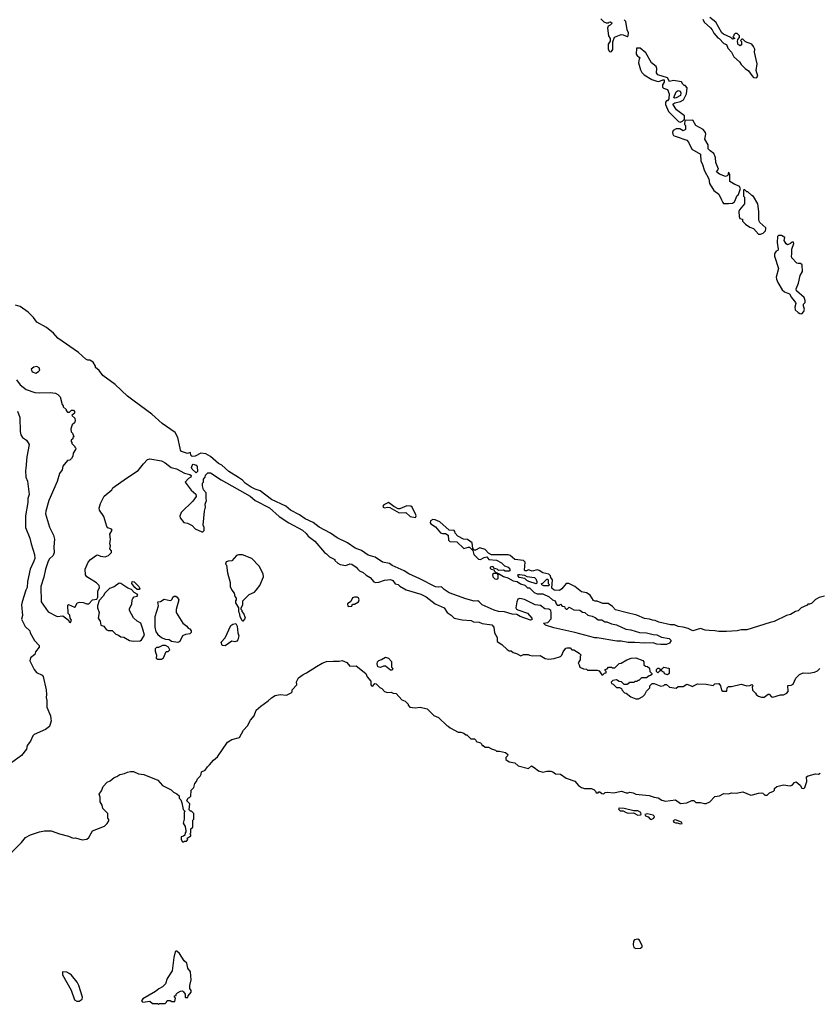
# Model space of a CAD drawing. Extents: x 1861455 to 2058065, y 200073 to 437907.
# Tile 497 of 574: x 1977039 to 1985315, y 370710 to 380901. Entities that reach past the tile are written whole.
import ezdxf

# ---------------------------------------------------------------- set-up
doc = ezdxf.new("R2010")
doc.units = 0

msp = doc.modelspace()

# ---------------------------------------------------------------- linework, layer by layer
at = {"layer": '0CON05XD'}
for points in [[(1983055, 380910), (1983085, 380880), (1983108, 380868), (1983132, 380868), (1983140, 380875), (1983155, 380880), (1983170, 380865), (1983150, 380845), (1983130, 380835), (1983122, 380815), (1983133, 380733), (1983152, 380705), (1983152, 380678), (1983131, 380649), (1983131, 380595), (1983143, 380573), (1983155, 380569)], [(1983155, 380569), (1983165, 380573), (1983179, 380591), (1983177, 380673), (1983195, 380720), (1983265, 380747), (1983285, 380746), (1983325, 380728), (1983338, 380735), (1983340, 380765), (1983326, 380795), (1983314, 380884), (1983295, 380901)], [(1984110, 380905), (1984124, 380875), (1984188, 380818), (1984206, 380796), (1984222, 380762), (1984265, 380712), (1984280, 380705), (1984328, 380655), (1984353, 380643), (1984367, 380605), (1984406, 380566), (1984430, 380515), (1984490, 380465), (1984505, 380438), (1984548, 380395), (1984582, 380372), (1984618, 380325), (1984635, 380303), (1984665, 380298)], [(1984665, 380298), (1984677, 380315), (1984663, 380375), (1984672, 380445), (1984644, 380564), (1984646, 380595), (1984635, 380622), (1984615, 380648), (1984552, 380672), (1984525, 380700), (1984512, 380698), (1984500, 380685), (1984510, 380675), (1984508, 380642), (1984495, 380630), (1984488, 380638), (1984475, 380640), (1984468, 380675), (1984470, 380695), (1984490, 380715), (1984490, 380735), (1984465, 380758), (1984443, 380757), (1984430, 380745), (1984430, 380735), (1984420, 380725), (1984440, 380705), (1984415, 380700), (1984398, 380718), (1984322, 380752), (1984306, 380766), (1984244, 380875), (1984183, 380925)], [(1983875, 379840), (1983898, 379852), (1983918, 379872), (1983918, 379905), (1983837, 379967), (1983800, 380025), (1983818, 380042), (1983877, 380053), (1983909, 380071), (1983942, 380135), (1983947, 380197), (1983925, 380220), (1983915, 380220), (1983902, 380232), (1983887, 380257), (1983805, 380272), (1983765, 380260), (1983745, 380300), (1983642, 380332), (1983631, 380351), (1983633, 380395), (1983626, 380416), (1983578, 380455), (1983518, 380558), (1983460, 380605), (1983422, 380608), (1983420, 380545), (1983432, 380522), (1983448, 380518), (1983460, 380505), (1983450, 380495), (1983442, 380455), (1983463, 380383), (1983478, 380355), (1983502, 380332), (1983582, 380282), (1983634, 380264), (1983655, 380262), (1983695, 380280), (1983708, 380278), (1983710, 380255), (1983693, 380227), (1983693, 380203), (1983703, 380193), (1983745, 380180), (1983762, 380135), (1983757, 380083), (1983745, 380060), (1983735, 380060), (1983722, 380048), (1983723, 380023), (1983755, 379950), (1983857, 379847), (1983875, 379840)], [(1983815, 380090), (1983810, 380095), (1983832, 380155), (1983855, 380168), (1983875, 380160), (1983882, 380145), (1983878, 380115), (1983835, 380092), (1983815, 380090)], [(1984375, 378997), (1984415, 379003), (1984438, 379015), (1984465, 379080), (1984477, 379093), (1984500, 379155), (1984485, 379178), (1984440, 379195), (1984390, 379225), (1984388, 379295), (1984378, 379318), (1984370, 379315), (1984370, 379295), (1984362, 379285), (1984345, 379277), (1984282, 379302), (1984252, 379325), (1984272, 379355), (1984243, 379423), (1984242, 379475), (1984222, 379515), (1984184, 379544), (1984166, 379566), (1984166, 379606), (1984131, 379665), (1984140, 379715), (1984138, 379735), (1984113, 379763), (1984038, 379805), (1984005, 379860), (1983922, 379858), (1983920, 379815), (1983930, 379805), (1983930, 379765), (1983905, 379750), (1983872, 379772), (1983835, 379772), (1983804, 379755), (1983796, 379735), (1983799, 379715), (1983805, 379703), (1983824, 379694), (1983945, 379653), (1983960, 379635), (1983995, 379562), (1984085, 379510), (1984090, 379435), (1984104, 379414), (1984128, 379338), (1984170, 379255), (1984177, 379205), (1984225, 379132), (1984274, 379094), (1984303, 379035), (1984315, 379008), (1984325, 379000), (1984375, 378997)], [(1984685, 378680), (1984705, 378682), (1984735, 378692), (1984757, 378715), (1984762, 378735), (1984760, 378745), (1984701, 378801), (1984692, 378815), (1984688, 378835), (1984690, 378915), (1984678, 378995), (1984635, 379070), (1984615, 379080), (1984575, 379120), (1984565, 379120), (1984545, 379140), (1984535, 379140), (1984530, 379135), (1984530, 379075), (1984540, 379065), (1984540, 378995), (1984488, 378932), (1984482, 378915), (1984484, 378864), (1984494, 378844), (1984520, 378835), (1984520, 378815), (1984550, 378785), (1984595, 378752), (1984635, 378740), (1984685, 378680)], [(1985135, 377858), (1985155, 377882), (1985162, 377905), (1985150, 377935), (1985150, 377955), (1985167, 377973), (1985170, 377995), (1985158, 378025), (1985080, 378095), (1985076, 378115), (1985100, 378175), (1985117, 378253), (1985140, 378295), (1985137, 378365), (1985119, 378379), (1985095, 378377), (1985082, 378382), (1985031, 378435), (1985026, 378455), (1985032, 378475), (1985030, 378525), (1985050, 378585), (1985048, 378598), (1985035, 378600), (1985017, 378583), (1984985, 378572), (1984972, 378582), (1984952, 378615), (1984958, 378648), (1984925, 378668), (1984894, 378666), (1984884, 378656), (1984880, 378595), (1984890, 378525), (1984887, 378513), (1984870, 378505), (1984854, 378486), (1984852, 378475), (1984852, 378455), (1984892, 378325), (1984868, 378235), (1984872, 378215), (1984885, 378182), (1984931, 378105), (1984956, 378086), (1985006, 378065), (1985026, 378025), (1985070, 377975), (1985073, 377965), (1985060, 377925), (1985065, 377898), (1985095, 377871), (1985115, 377860), (1985135, 377858)], [(1978225, 376954), (1978155, 377004), (1978026, 377126), (1977900, 377220), (1977860, 377270), (1977825, 377300), (1977822, 377315), (1977798, 377355), (1977765, 377378), (1977745, 377378), (1977725, 377387), (1977648, 377455), (1977435, 377604), (1977388, 377658), (1977316, 377715), (1977215, 377770), (1977180, 377820), (1977125, 377873), (1977045, 377932), (1976995, 377947)], [(1977205, 377243), (1977235, 377258), (1977248, 377275), (1977239, 377299), (1977215, 377312), (1977185, 377306), (1977158, 377285), (1977167, 377257), (1977205, 377243)], [(1977004, 377175), (1977042, 377122), (1977105, 377072), (1977195, 377044), (1977245, 377038), (1977355, 377041), (1977410, 377035), (1977433, 377023), (1977457, 376997), (1977478, 376918), (1977490, 376905), (1977490, 376895), (1977520, 376865), (1977520, 376855), (1977535, 376840), (1977555, 376840), (1977575, 376858), (1977595, 376858), (1977607, 376845), (1977605, 376830), (1977580, 376805), (1977610, 376775), (1977612, 376748), (1977605, 376730), (1977583, 376707), (1977568, 376665), (1977570, 376635), (1977585, 376620), (1977600, 376585), (1977590, 376575), (1977588, 376562), (1977572, 376548), (1977570, 376535), (1977580, 376525), (1977580, 376515), (1977610, 376485), (1977610, 376475), (1977620, 376465), (1977617, 376453), (1977592, 376415), (1977588, 376385), (1977575, 376360), (1977558, 376342), (1977535, 376340), (1977485, 376280), (1977477, 376243), (1977452, 376205), (1977425, 376120), (1977342, 375925), (1977309, 375815), (1977306, 375785), (1977348, 375648), (1977389, 375565), (1977400, 375525), (1977392, 375445), (1977394, 375386), (1977384, 375355), (1977348, 375322), (1977335, 375295), (1977305, 375215), (1977289, 375131), (1977258, 375035), (1977261, 374875), (1977335, 374773), (1977425, 374723), (1977485, 374732), (1977541, 374691), (1977555, 374666), (1977565, 374661), (1977574, 374685), (1977561, 374705), (1977556, 374736), (1977539, 374755), (1977538, 374842), (1977545, 374848), (1977605, 374822), (1977615, 374827), (1977634, 374866), (1977661, 374871), (1977695, 374870), (1977735, 374856), (1977754, 374856), (1977792, 374898), (1977838, 374902), (1977846, 374924), (1977847, 374985), (1977866, 375025), (1977862, 375045), (1977834, 375074), (1977734, 375135), (1977720, 375155), (1977717, 375215), (1977749, 375285), (1977773, 375315), (1977835, 375360), (1977845, 375362), (1977875, 375348), (1977925, 375340), (1977957, 375355), (1977990, 375385), (1977990, 375405), (1977972, 375425), (1977978, 375455), (1977972, 375475), (1977978, 375525), (1977973, 375575), (1977996, 375616), (1977989, 375629), (1977952, 375642), (1977940, 375655), (1977908, 375758), (1977864, 375824), (1977861, 375845), (1977876, 375895), (1977912, 375968), (1977991, 376035), (1978004, 376056), (1978145, 376156), (1978266, 376235), (1978319, 376305), (1978362, 376348), (1978385, 376356), (1978505, 376336), (1978545, 376313), (1978605, 376265), (1978663, 376253), (1978745, 376208), (1978800, 376195), (1978812, 376182), (1978810, 376165), (1978785, 376153), (1978753, 376115), (1978815, 376033), (1978861, 375991), (1978866, 375965), (1978832, 375918), (1978709, 375801), (1978697, 375763), (1978698, 375745), (1978738, 375698), (1978775, 375690), (1978825, 375665), (1978855, 375631), (1978925, 375600), (1978935, 375600), (1978948, 375615), (1978948, 375645), (1978939, 375669), (1978951, 375815), (1978962, 375855), (1978960, 375885), (1978972, 375925), (1978968, 375945), (1978970, 376005), (1978942, 376035), (1978932, 376075), (1978932, 376105), (1978940, 376115), (1978940, 376145), (1978960, 376165), (1978962, 376188), (1978985, 376210), (1979015, 376210), (1979125, 376137), (1979425, 375970), (1979475, 375926), (1979625, 375848), (1979725, 375760), (1979825, 375693), (1979965, 375617), (1980005, 375583), (1980024, 375554), (1980095, 375502), (1980192, 375385), (1980213, 375373), (1980245, 375340), (1980300, 375315), (1980302, 375302), (1980330, 375275), (1980355, 375263), (1980415, 375252), (1980455, 375268), (1980477, 375267), (1980522, 375235), (1980540, 375215), (1980555, 375198), (1980595, 375179), (1980625, 375150), (1980666, 375126), (1980705, 375082), (1980720, 375075), (1980755, 375078), (1980815, 375100), (1980875, 375107), (1980902, 375095), (1980925, 375062), (1980956, 375056), (1980975, 375038), (1981040, 375000), (1981190, 374955), (1981245, 374928), (1981340, 374855), (1981433, 374813), (1981464, 374764), (1981506, 374736), (1981536, 374706), (1981618, 374688), (1981712, 374682), (1981735, 374668), (1981796, 374666), (1981825, 374652), (1981926, 374636), (1981947, 374615), (1981953, 374555), (1981980, 374505), (1981980, 374465), (1982030, 374435), (1982085, 374382), (1982105, 374370), (1982127, 374367), (1982145, 374350), (1982182, 374342), (1982225, 374318), (1982255, 374332), (1982302, 374332), (1982315, 374322), (1982345, 374318), (1982425, 374320), (1982478, 374288), (1982515, 374282), (1982572, 374288), (1982635, 374310), (1982650, 374325), (1982663, 374357), (1982690, 374395), (1982705, 374400), (1982735, 374398), (1982755, 374380), (1982775, 374378), (1982830, 374345), (1982850, 374325), (1982840, 374315), (1982840, 374275), (1982820, 374245), (1982828, 374222), (1982835, 374200), (1982873, 374183), (1982905, 374180), (1982915, 374170), (1983015, 374170), (1983035, 374160), (1983065, 374120), (1983075, 374120), (1983092, 374138), (1983108, 374142), (1983110, 374155), (1983100, 374165), (1983100, 374175), (1983118, 374182), (1983132, 374198), (1983165, 374200), (1983175, 374192), (1983197, 374193), (1983243, 374237), (1983265, 374240), (1983323, 374277), (1983368, 374292), (1983415, 374297), (1983487, 374267), (1983500, 374255), (1983500, 374225), (1983515, 374210), (1983538, 374208), (1983558, 374188), (1983560, 374155), (1983580, 374135), (1983580, 374125), (1983568, 374112), (1983555, 374110), (1983525, 374090), (1983475, 374090), (1983448, 374062), (1983435, 374060), (1983425, 374050), (1983405, 374050), (1983395, 374040), (1983355, 374040), (1983325, 374020), (1983295, 374020), (1983268, 374048), (1983245, 374050), (1983215, 374068), (1983178, 374062), (1983162, 374045), (1983165, 374030), (1983180, 374025), (1983215, 373990), (1983248, 373988), (1983268, 373978), (1983270, 373965), (1983300, 373935), (1983315, 373930), (1983363, 373893), (1983415, 373873), (1983445, 373872)], [(1985370, 374935), (1985315, 374920), (1985275, 374900), (1985235, 374860), (1985215, 374850), (1985195, 374850), (1985188, 374842), (1985150, 374825), (1985127, 374813), (1985095, 374782), (1985070, 374775), (1985016, 374744), (1984975, 374734), (1984848, 374672), (1984805, 374663), (1984564, 374586), (1984505, 374587), (1984465, 374577), (1984355, 374568), (1984275, 374568), (1984235, 374577), (1984175, 374578), (1984135, 374582), (1984085, 374599), (1984005, 374577), (1983959, 374599), (1983905, 374614), (1983855, 374619), (1983815, 374636), (1983775, 374639), (1983654, 374664), (1983615, 374682), (1983590, 374685), (1983558, 374698), (1983505, 374704), (1983427, 374737), (1983312, 374765), (1983205, 374793), (1983175, 374826), (1983130, 374860), (1983075, 374860), (1983015, 374883), (1982995, 374882), (1982979, 374889), (1982943, 374945), (1982905, 374969), (1982855, 374979), (1982784, 375035), (1982722, 375065), (1982695, 375064), (1982649, 375011), (1982626, 374994), (1982570, 374995), (1982548, 375018), (1982552, 375105), (1982537, 375127), (1982533, 375145), (1982515, 375162), (1982455, 375176), (1982415, 375201), (1982395, 375206), (1982344, 375194), (1982305, 375208), (1982285, 375198), (1982268, 375198), (1982262, 375205), (1982270, 375285), (1982253, 375303), (1982165, 375313), (1982115, 375354), (1982095, 375362), (1981922, 375362), (1981891, 375381), (1981855, 375416), (1981800, 375435), (1981755, 375412), (1981742, 375412), (1981728, 375428), (1981722, 375485), (1981675, 375521), (1981634, 375524), (1981575, 375555), (1981546, 375585), (1981544, 375605), (1981535, 375614), (1981485, 375618), (1981386, 375705), (1981338, 375725), (1981315, 375728), (1981292, 375715), (1981288, 375695), (1981294, 375684), (1981343, 375653), (1981395, 375590), (1981415, 375582), (1981445, 375582), (1981472, 375565), (1981478, 375515), (1981491, 375501), (1981562, 375495), (1981635, 375427), (1981685, 375442), (1981695, 375440), (1981728, 375408), (1981740, 375365), (1981788, 375318), (1981807, 375313), (1981845, 375336), (1981875, 375340), (1981895, 375313), (1981975, 375308), (1982025, 375278), (1982055, 375250), (1982096, 375236), (1982112, 375215), (1982112, 375198), (1982105, 375192), (1982065, 375192), (1982045, 375202), (1981995, 375200), (1981980, 375215), (1981952, 375222), (1981935, 375240), (1981910, 375235), (1981910, 375225), (1981920, 375215), (1981948, 375208), (1981950, 375195), (1981962, 375182), (1981980, 375175), (1981980, 375170), (1981945, 375170), (1981933, 375157), (1981937, 375135), (1981955, 375113), (1981975, 375110), (1981988, 375115), (1981992, 375125), (1981990, 375155), (1981980, 375170), (1981995, 375170), (1982045, 375138), (1982090, 375125), (1982145, 375092), (1982187, 375087), (1982223, 375063), (1982267, 375047), (1982295, 375020), (1982315, 375020), (1982363, 374973), (1982395, 374960), (1982455, 374958), (1982518, 374928), (1982555, 374898), (1982580, 374885), (1982590, 374855), (1982602, 374842), (1982625, 374840), (1982635, 374850), (1982652, 374832), (1982678, 374828), (1982682, 374812), (1982695, 374800), (1982705, 374800), (1982725, 374820), (1982773, 374793), (1982835, 374788), (1982865, 374770), (1982887, 374767), (1982918, 374738), (1982965, 374728), (1982995, 374712), (1983025, 374690), (1983065, 374690), (1983095, 374668), (1983115, 374668), (1983165, 374648), (1983216, 374636), (1983313, 374593), (1983365, 374587), (1983455, 374560), (1983525, 374556), (1983595, 374537), (1983635, 374533), (1983681, 374511), (1983760, 374495), (1983780, 374475), (1983763, 374447), (1983735, 374433), (1983675, 374433), (1983635, 374438), (1983595, 374452), (1983505, 374447), (1983404, 374456), (1983335, 374454), (1983265, 374470), (1983220, 374470), (1983015, 374503), (1982992, 374502), (1982785, 374558), (1982566, 374606), (1982480, 374635), (1982460, 374655), (1982505, 374661), (1982539, 374701), (1982541, 374765), (1982536, 374786), (1982515, 374801), (1982475, 374804), (1982428, 374838), (1982375, 374846), (1982265, 374899), (1982215, 374909), (1982195, 374902), (1982184, 374876), (1982173, 374813), (1982180, 374800), (1982193, 374793), (1982295, 374758), (1982338, 374705), (1982339, 374691), (1982325, 374687), (1982220, 374725), (1982186, 374746), (1982135, 374747), (1982055, 374773), (1981995, 374776), (1981951, 374791), (1981825, 374844), (1981796, 374876), (1981780, 374885), (1981744, 374884), (1981655, 374906), (1981485, 374970), (1981433, 375003), (1981405, 375032), (1981375, 375027), (1981342, 375032), (1981182, 375115), (1981065, 375164), (1981018, 375198), (1980895, 375252), (1980865, 375272), (1980795, 375285), (1980718, 375338), (1980645, 375357), (1980575, 375406), (1980512, 375432), (1980432, 375485), (1980325, 375538), (1980257, 375585), (1980140, 375650), (1980078, 375698), (1979995, 375734), (1979934, 375775), (1979842, 375825), (1979795, 375866), (1979646, 375936), (1979528, 376025), (1979475, 376041), (1979435, 376061), (1979373, 376103), (1979344, 376134), (1979305, 376164), (1979203, 376223), (1979130, 376290), (1979098, 376308), (1979015, 376379), (1978965, 376406), (1978915, 376416), (1978855, 376382), (1978825, 376380), (1978810, 376395), (1978805, 376420), (1978775, 376410), (1978715, 376432), (1978703, 376445), (1978698, 376465), (1978676, 376575), (1978647, 376627), (1978513, 376723), (1978405, 376818), (1978225, 376954)], [(1977015, 376850), (1977040, 376785), (1977043, 376637), (1977052, 376605), (1977068, 376575), (1977109, 376549), (1977136, 376505), (1977113, 376375), (1977104, 376256), (1977100, 376235), (1977104, 376165), (1977118, 376125), (1977136, 375985), (1977122, 375945), (1977124, 375905), (1977098, 375765), (1977100, 375645), (1977144, 375535), (1977157, 375475), (1977193, 375365), (1977194, 375325), (1977186, 375295), (1977147, 375215), (1977119, 375085), (1977116, 375025), (1977101, 374995), (1977063, 374875), (1977058, 374845), (1977067, 374735), (1977057, 374695), (1977095, 374622), (1977142, 374575), (1977148, 374555), (1977192, 374475), (1977240, 374425), (1977240, 374405), (1977203, 374357), (1977195, 374330), (1977150, 374295), (1977142, 374265), (1977188, 374175), (1977212, 374145), (1977270, 374115), (1977282, 374102), (1977312, 373965), (1977317, 373915), (1977312, 373885), (1977320, 373855), (1977318, 373785), (1977358, 373695), (1977362, 373665), (1977363, 373645), (1977348, 373585), (1977307, 373553), (1977187, 373503), (1977175, 373490), (1977152, 373435), (1977115, 373390), (1977108, 373352), (1977056, 373284), (1976945, 373202)], [(1978865, 376210), (1978825, 376250), (1978818, 376265), (1978823, 376287), (1978835, 376300), (1978865, 376290), (1978877, 376277), (1978880, 376225), (1978865, 376210)], [(1981135, 375748), (1981141, 375765), (1981138, 375775), (1981102, 375855), (1981086, 375866), (1981045, 375869), (1980975, 375840), (1980955, 375839), (1980911, 375861), (1980855, 375903), (1980809, 375881), (1980797, 375865), (1980800, 375855), (1980815, 375848), (1980846, 375854), (1980871, 375851), (1980965, 375796), (1981035, 375801), (1981079, 375759), (1981135, 375748)], [(1979345, 374678), (1979355, 374679), (1979376, 374706), (1979360, 374755), (1979340, 374775), (1979340, 374785), (1979330, 374795), (1979330, 374815), (1979348, 374845), (1979350, 374885), (1979415, 374950), (1979468, 374975), (1979488, 374995), (1979526, 375044), (1979562, 375135), (1979560, 375165), (1979518, 375245), (1979442, 375325), (1979345, 375362), (1979305, 375362), (1979284, 375356), (1979235, 375300), (1979195, 375298), (1979175, 375290), (1979170, 375265), (1979180, 375255), (1979191, 375175), (1979216, 375076), (1979218, 375035), (1979234, 374995), (1979257, 374965), (1979265, 374930), (1979278, 374915), (1979280, 374895), (1979272, 374885), (1979273, 374865), (1979302, 374815), (1979304, 374775), (1979312, 374762), (1979316, 374725), (1979338, 374685), (1979345, 374678)], [(1982385, 375062), (1982310, 375085), (1982287, 375097), (1982267, 375117), (1982208, 375128), (1982193, 375147), (1982203, 375157), (1982215, 375158), (1982262, 375152), (1982287, 375137), (1982367, 375127), (1982381, 375115), (1982393, 375085), (1982392, 375068), (1982385, 375062)], [(1978215, 374469), (1978285, 374473), (1978299, 374481), (1978329, 374531), (1978315, 374592), (1978293, 374655), (1978254, 374674), (1978215, 374710), (1978177, 374787), (1978177, 374805), (1978198, 374852), (1978202, 374895), (1978209, 374911), (1978224, 374926), (1978254, 374936), (1978260, 374945), (1978254, 374955), (1978222, 374972), (1978195, 375005), (1978157, 375017), (1978085, 375066), (1978070, 375070), (1978018, 375032), (1977968, 375015), (1977920, 374965), (1977903, 374935), (1977862, 374888), (1977843, 374835), (1977843, 374815), (1977860, 374765), (1977852, 374705), (1977870, 374675), (1977880, 374635), (1977910, 374625), (1977935, 374590), (1977955, 374580), (1977995, 374580), (1978035, 374540), (1978062, 374532), (1978085, 374512), (1978115, 374510), (1978175, 374474), (1978215, 374469)], [(1978275, 375004), (1978253, 375005), (1978232, 375025), (1978198, 375065), (1978202, 375085), (1978225, 375083), (1978272, 375035), (1978282, 375015), (1978275, 375004)], [(1982515, 375040), (1982463, 375043), (1982442, 375052), (1982440, 375065), (1982455, 375070), (1982495, 375110), (1982505, 375110), (1982510, 375105), (1982510, 375065), (1982520, 375055), (1982515, 375040)], [(1978675, 374455), (1978610, 374465), (1978585, 374482), (1978550, 374485), (1978505, 374502), (1978470, 374535), (1978470, 374545), (1978450, 374565), (1978442, 374615), (1978440, 374725), (1978474, 374835), (1978470, 374875), (1978495, 374878), (1978535, 374904), (1978595, 374890), (1978605, 374893), (1978616, 374904), (1978623, 374925), (1978636, 374934), (1978655, 374934), (1978670, 374925), (1978687, 374895), (1978658, 374795), (1978657, 374767), (1978728, 374655), (1978768, 374625), (1978783, 374603), (1978800, 374595), (1978812, 374575), (1978812, 374558), (1978800, 374545), (1978755, 374537), (1978725, 374523), (1978696, 374465), (1978675, 374455)], [(1980445, 374828), (1980475, 374832), (1980485, 374850), (1980505, 374853), (1980544, 374876), (1980553, 374895), (1980546, 374916), (1980533, 374923), (1980505, 374924), (1980484, 374916), (1980465, 374880), (1980430, 374855), (1980435, 374832), (1980445, 374828)], [(1979165, 374422), (1979134, 374424), (1979123, 374457), (1979165, 374502), (1979225, 374630), (1979245, 374644), (1979275, 374653), (1979289, 374625), (1979296, 374555), (1979306, 374525), (1979298, 374482), (1979285, 374470), (1979265, 374463), (1979235, 374468), (1979165, 374422)], [(1978467, 374283), (1978505, 374283), (1978527, 374295), (1978555, 374360), (1978575, 374362), (1978592, 374378), (1978578, 374408), (1978548, 374425), (1978518, 374425), (1978477, 374403), (1978455, 374402), (1978441, 374389), (1978441, 374365), (1978454, 374324), (1978452, 374292), (1978467, 374283)], [(1978267, 373097), (1978325, 373087), (1978469, 373029), (1978516, 372976), (1978605, 372930), (1978630, 372905), (1978665, 372890), (1978688, 372868), (1978690, 372845), (1978707, 372827), (1978717, 372797), (1978730, 372725), (1978750, 372705), (1978742, 372698), (1978742, 372625), (1978732, 372585), (1978752, 372552), (1978760, 372505), (1978760, 372495), (1978750, 372485), (1978748, 372462), (1978735, 372450), (1978710, 372445), (1978710, 372415), (1978725, 372390), (1978735, 372390), (1978745, 372400), (1978765, 372400), (1978780, 372415), (1978772, 372428), (1978782, 372438), (1978798, 372442), (1978810, 372455), (1978810, 372465), (1978800, 372475), (1978810, 372485), (1978810, 372525), (1978830, 372545), (1978830, 372615), (1978840, 372625), (1978840, 372685), (1978818, 372708), (1978805, 372710), (1978792, 372722), (1978800, 372785), (1978770, 372815), (1978782, 372848), (1978795, 372850), (1978810, 372865), (1978812, 372928), (1978840, 372955), (1978852, 372995), (1978870, 373015), (1978880, 373045), (1978905, 373070), (1978917, 373093), (1978920, 373115), (1978960, 373135), (1978981, 373169), (1979005, 373188), (1979045, 373237), (1979085, 373273), (1979188, 373422), (1979235, 373451), (1979315, 373472), (1979355, 373549), (1979395, 373592), (1979429, 373651), (1979465, 373695), (1979485, 373753), (1979535, 373796), (1979610, 373850), (1979645, 373883), (1979684, 373906), (1979735, 373917), (1979799, 373911), (1979850, 373935), (1979860, 373945), (1979860, 373965), (1979908, 374015), (1979904, 374046), (1979925, 374088), (1979972, 374125), (1980008, 374142), (1980112, 374208), (1980170, 374240), (1980215, 374257), (1980285, 374263), (1980345, 374260), (1980375, 374268), (1980425, 374248), (1980455, 374210), (1980520, 374215), (1980623, 374133), (1980635, 374100), (1980672, 374055), (1980672, 374015), (1980680, 374005), (1980695, 374002), (1980715, 374030), (1980727, 374027), (1980765, 373988), (1980788, 373978), (1980815, 373948), (1980845, 373938), (1980882, 373942), (1980905, 373930), (1980937, 373927), (1980995, 373860), (1981028, 373848), (1981060, 373815), (1981060, 373805), (1981077, 373787), (1981132, 373778), (1981183, 373787), (1981257, 373767), (1981325, 373700), (1981375, 373680), (1981460, 373595), (1981475, 373590), (1981495, 373570), (1981578, 373528), (1981605, 373528), (1981637, 373517), (1981655, 373500), (1981668, 373498), (1981708, 373458), (1981747, 373457), (1981760, 373445), (1981765, 373430), (1981807, 373417), (1981820, 373405), (1981825, 373390), (1981835, 373390), (1981855, 373370), (1981892, 373372), (1981923, 373353), (1981962, 373342), (1981975, 373330), (1982005, 373330), (1982067, 373317), (1982090, 373295), (1982088, 373282), (1982070, 373265), (1982070, 373245), (1982105, 373218), (1982165, 373210), (1982198, 373178), (1982305, 373150), (1982335, 373178), (1982365, 373162), (1982410, 373125), (1982455, 373113), (1982495, 373122), (1982535, 373122), (1982556, 373116), (1982585, 373097), (1982635, 373092), (1982695, 373052), (1982785, 373020), (1982824, 372974), (1982853, 372953), (1982885, 372942), (1982955, 372942), (1982980, 372935), (1983000, 372915), (1983005, 372900), (1983025, 372900), (1983032, 372908), (1983045, 372910), (1983063, 372893), (1983085, 372890), (1983098, 372902), (1983125, 372907), (1983185, 372900), (1983266, 372916), (1983315, 372898), (1983335, 372898), (1983355, 372907), (1983390, 372900), (1983416, 372886), (1983555, 372872), (1983605, 372853), (1983646, 372846), (1983685, 372822), (1983724, 372814), (1983825, 372828), (1983877, 372787), (1983945, 372797), (1983995, 372818), (1984015, 372818), (1984038, 372798), (1984085, 372800), (1984125, 372788), (1984145, 372788), (1984183, 372807), (1984235, 372860), (1984282, 372868), (1984327, 372893), (1984375, 372888), (1984405, 372898), (1984455, 372897), (1984525, 372910), (1984606, 372876), (1984625, 372877), (1984685, 372897), (1984715, 372898), (1984730, 372895), (1984750, 372875), (1984775, 372874), (1984801, 372899), (1984840, 372915), (1984850, 372925), (1984852, 372945), (1984875, 372966), (1984945, 372980), (1985015, 372971), (1985035, 372979), (1985057, 373005), (1985075, 373013), (1985118, 372978), (1985135, 372947), (1985155, 372944), (1985166, 372955), (1985187, 373015), (1985182, 373065), (1985200, 373075), (1985275, 373094), (1985305, 373093), (1985325, 373101)], [(1980895, 374170), (1980875, 374170), (1980825, 374211), (1980805, 374211), (1980773, 374197), (1980745, 374202), (1980738, 374235), (1980742, 374255), (1980755, 374268), (1980785, 374278), (1980825, 374302), (1980855, 374292), (1980887, 374257), (1980888, 374198), (1980900, 374185), (1980895, 374170)], [(1983445, 373872), (1983490, 373895), (1983510, 373915), (1983525, 373950), (1983560, 373985), (1983562, 374008), (1983585, 374030), (1983605, 374030), (1983675, 374002), (1983705, 374010), (1983715, 374020), (1983735, 374020), (1983763, 373993), (1983835, 373982), (1983855, 374000), (1983905, 374000), (1983945, 374022), (1984005, 374000), (1984012, 374008), (1984055, 374027), (1984145, 374022), (1984215, 374010), (1984233, 374027), (1984275, 374032), (1984292, 374005), (1984303, 373963), (1984315, 373950), (1984358, 373952), (1984360, 373985), (1984375, 373998), (1984405, 373998), (1984505, 374022), (1984565, 374008), (1984595, 374010), (1984615, 374020), (1984630, 374005), (1984620, 373995), (1984622, 373962), (1984655, 373930), (1984665, 373912), (1984685, 373900), (1984718, 373888), (1984745, 373888), (1984785, 373920), (1984795, 373920), (1984821, 373891), (1984835, 373888), (1984915, 373912), (1984946, 373914), (1984979, 373931), (1984992, 373948), (1984990, 374010), (1985025, 374013), (1985045, 374022), (1985072, 374085), (1985110, 374125), (1985148, 374142), (1985205, 374138), (1985265, 374148), (1985295, 374162), (1985320, 374185)], [(1983745, 374120), (1983712, 374132), (1983708, 374148), (1983695, 374150), (1983685, 374160), (1983665, 374160), (1983645, 374140), (1983630, 374155), (1983630, 374175), (1983645, 374190), (1983655, 374190), (1983665, 374180), (1983685, 374180), (1983705, 374200), (1983755, 374190), (1983760, 374185), (1983760, 374135), (1983745, 374120)], [(1976860, 372185), (1977057, 372385), (1977098, 372435), (1977150, 372465), (1977244, 372496), (1977294, 372506), (1977365, 372507), (1977450, 372475), (1977545, 372451), (1977591, 372431), (1977615, 372432), (1977685, 372413), (1977735, 372418), (1977755, 372438), (1977794, 372506), (1977915, 372553), (1977945, 372582), (1977962, 372608), (1977962, 372622), (1977950, 372635), (1977950, 372685), (1977900, 372735), (1977892, 372772), (1977872, 372805), (1977872, 372855), (1977862, 372885), (1977885, 372920), (1977904, 372966), (1977945, 373010), (1977975, 373022), (1978015, 373058), (1978045, 373068), (1978075, 373090), (1978125, 373098), (1978155, 373113), (1978185, 373118), (1978215, 373118), (1978267, 373097)], [(1983435, 372668), (1983465, 372672), (1983470, 372675), (1983467, 372695), (1983435, 372713), (1983395, 372712), (1983295, 372738), (1983245, 372740), (1983238, 372735), (1983240, 372725), (1983254, 372714), (1983285, 372711), (1983316, 372694), (1983335, 372689), (1983392, 372692), (1983435, 372668)], [(1983575, 372624), (1983604, 372636), (1983608, 372655), (1983596, 372666), (1983535, 372682), (1983510, 372675), (1983515, 372660), (1983545, 372652), (1983565, 372627), (1983575, 372624)], [(1983875, 372578), (1983895, 372582), (1983890, 372595), (1983825, 372620), (1983813, 372617), (1983804, 372605), (1983808, 372595), (1983825, 372587), (1983845, 372588), (1983875, 372578)], [(1983415, 371288), (1983465, 371292), (1983480, 371305), (1983482, 371315), (1983454, 371374), (1983435, 371384), (1983402, 371378), (1983392, 371365), (1983388, 371325), (1983397, 371297), (1983415, 371288)], [(1978475, 370710), (1978485, 370720), (1978545, 370720), (1978558, 370732), (1978565, 370750), (1978595, 370750), (1978615, 370738), (1978645, 370740), (1978650, 370775), (1978640, 370785), (1978642, 370798), (1978658, 370802), (1978660, 370815), (1978672, 370828), (1978704, 370846), (1978725, 370848), (1978735, 370840), (1978750, 370815), (1978750, 370785), (1978755, 370780), (1978778, 370782), (1978782, 370798), (1978812, 370835), (1978812, 370852), (1978800, 370875), (1978800, 370905), (1978812, 370965), (1978807, 371045), (1978778, 371085), (1978770, 371135), (1978741, 371161), (1978692, 371235), (1978665, 371260), (1978655, 371260), (1978648, 371252), (1978634, 371196), (1978618, 371055), (1978565, 370978), (1978549, 370921), (1978518, 370892), (1978479, 370871), (1978445, 370842), (1978315, 370768), (1978300, 370745), (1978315, 370733), (1978385, 370742), (1978415, 370720), (1978465, 370720), (1978475, 370710)], [(1977631, 370741), (1977655, 370742), (1977686, 370764), (1977688, 370785), (1977651, 370905), (1977635, 370938), (1977575, 371012), (1977556, 371026), (1977525, 371042), (1977483, 371047), (1977482, 371015), (1977573, 370855), (1977606, 370756), (1977631, 370741)]]:
    msp.add_lwpolyline(points, dxfattribs=at)

doc.saveas('drawing.dxf')
